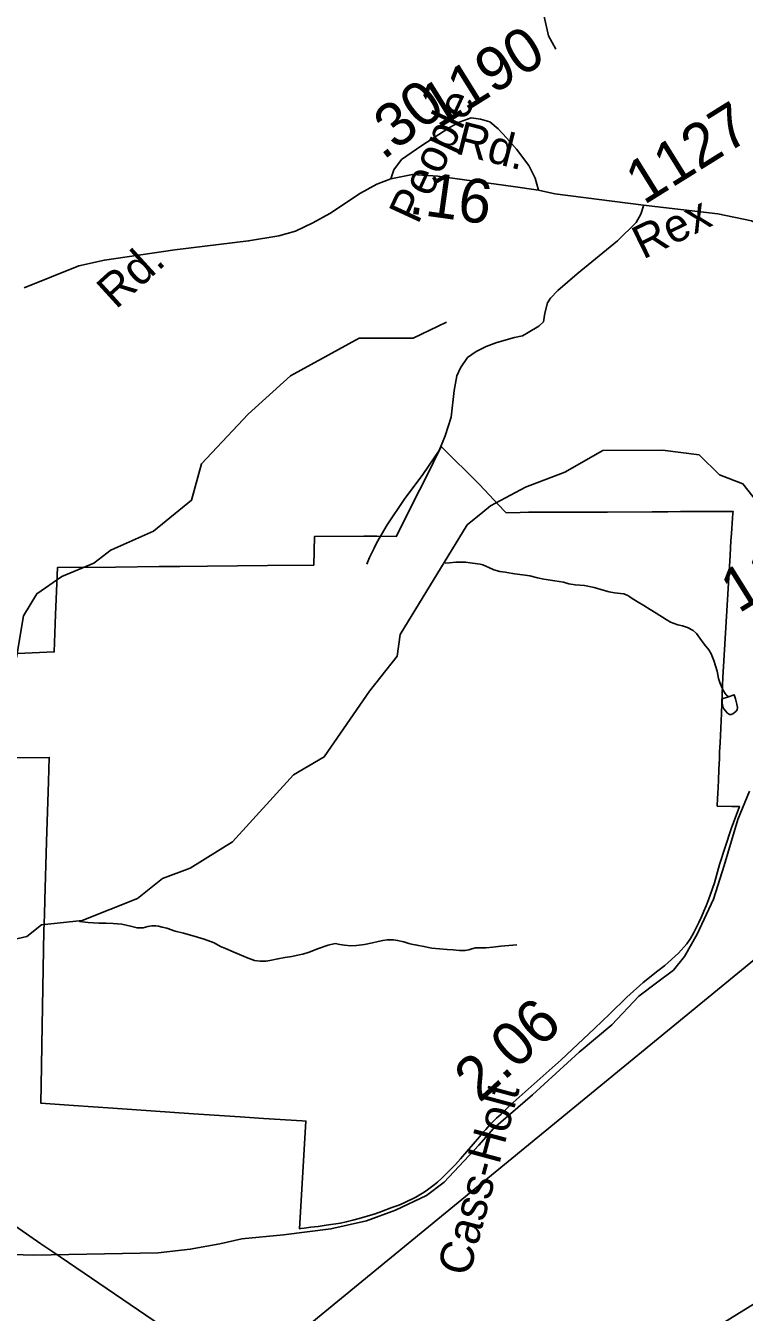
# Model space of a CAD drawing. Extents: x 2001466 to 31450019, y -30647475 to 847247.
# Drawn here: x 2032407 to 2036512, y 671580 to 678927 of the extents above; entities that cross this region are included whole.
import ezdxf

# ---------------------------------------------------------------- set-up
doc = ezdxf.new("R2010")
doc.units = 0
for name, color, linetype in [('Exist Boundary Political City Limit New', 7, 'Continuous'), ('Exist Hydrographic Creek Single Shore', 7, 'Continuous'), ('Exist Hydrographic Misc Water Feature', 7, 'Continuous'), ('Exist Road Non-System Type 51', 7, 'Continuous'), ('Exist Road Secondary Mileage Hundredths English Label', 7, 'Continuous'), ('Exist Road Secondary Type 51 Attributed', 7, 'Continuous'), ('Exist Road Secondary Type 51 Label', 7, 'Continuous'), ('Exist Road Secondary Type 51 Number Label', 7, 'Continuous'), ('Exist Utilities Electrical Transmission Line', 7, 'Continuous'), ('Map Preparation Boundary City Limit Buffer Line', 7, 'Continuous')]:
    doc.layers.add(name, color=color, linetype=linetype)

msp = doc.modelspace()

# ---------------------------------------------------------------- linework, layer by layer
at = {"layer": 'Exist Boundary Political City Limit New'}
for points in [[(2032150.1, 675331.9), (2032570.6, 675351.3), (2032577.6, 675564.2), (2032579.2, 675608.3), (2032581.2, 675652.5), (2032588.4, 675832.8), (2032920.9, 675835.7), (2033170.2, 675837.9), (2033288, 675838.9), (2033445, 675840.2), (2033616.8, 675842.8), (2033788.5, 675845.2), (2034053.1, 675846.8), (2034057.5, 676010.3), (2034338.1, 676011.2), (2034412.5, 676011), (2034523.8, 676010.7), (2034656.9, 676273.8), (2034692.4, 676345.8), (2034781.1, 676524.9), (2035000, 676306.8), (2035082.4, 676217.2), (2035101.6, 676197.2)], [(2035101.6, 676197.2), (2035151.1, 676145.9), (2035232.5, 676147.4), (2035279.9, 676148.2), (2035730.8, 676149.4), (2035985.9, 676151.8), (2036075, 676151.7), (2036147.2, 676153), (2036238.4, 676152.8), (2036354.1, 676153.6), (2036385, 676153.5), (2036447.4, 676153.2), (2036446.6, 676141.7), (2036444.8, 676114.5), (2036438.8, 676028), (2036435.9, 675985.7), (2036430.5, 675903.8), (2036389.4, 675204.8), (2036384.8, 675113.8), (2036382.8, 675057), (2036380.8, 675000), (2036373.2, 674832), (2036371, 674779.9), (2036369.9, 674753.5), (2036369.8, 674750.8), (2036369.4, 674742.4), (2036366.8, 674679.1), (2036364.1, 674617.3), (2036360.4, 674540.9), (2036359.1, 674515.2), (2036357.6, 674470.4), (2036440.8, 674469), (2036442.1, 674469), (2036483.6, 674469.1), (2036437.8, 674340.8), (2036370.8, 674137.8), (2036340.8, 674033.2), (2036330.1, 674000), (2036319, 673967), (2036306.9, 673934.3), (2036294.4, 673901.8), (2036281, 673869.7), (2036267, 673837.8), (2036252.2, 673806.2), (2036237, 673775), (2036220.8, 673744.1), (2036204.2, 673713.5), (2036184.5, 673683.5), (2036136.5, 673630.5), (2036057.2, 673561.1), (2036018.1, 673528.9), (2035935, 673463.4), (2035841.5, 673379.3), (2035743.8, 673284.9), (2035656.2, 673200.5), (2035465.6, 673022.3), (2035175.2, 672761.7), (2035123.8, 672712.1), (2035097.2, 672688), (2035071.5, 672663), (2035059, 672650.1), (2035034.8, 672623.6), (2035023, 672610), (2035000, 672582.1), (2034890.5, 672455.7), (2034861.5, 672424.3), (2034837.6, 672399), (2034786.2, 672348.5), (2034759.6, 672323.8), (2034741.1, 672308.4), (2034701.9, 672278.5), (2034682.9, 672265.9), (2034663.5, 672254.1), (2034635.1, 672237.6), (2034569.6, 672204.4), (2034538.2, 672191.7), (2034498, 672177.5), (2034439.6, 672155.6), (2034403.4, 672142.7), (2034312.9, 672115), (2034276.8, 672105.4), (2034238, 672095.6), (2034205.6, 672089.5), (2034124, 672076.8), (2034078.8, 672070.1), (2034035.8, 672065.3), (2033998.1, 672059.7), (2033978.5, 672058), (2033971.2, 672056.9), (2034007.8, 672671.5), (2033987.2, 672672.8), (2033765.9, 672686.6), (2033631.9, 672695.6), (2033365.2, 672713.5), (2032904.9, 672745.6), (2032679.5, 672761.1), (2032494.5, 672773.8), (2032498.1, 672982.8), (2032499.9, 673106.6), (2032511.4, 673758.1)], [(2032511.4, 673758.1), (2032513.8, 673848.8), (2032516.1, 673935.4), (2032526, 674266.1), (2032537, 674611.6), (2032542, 674748.9), (2032335.8, 674746.7)]]:
    msp.add_lwpolyline(points, dxfattribs=at)
at = {"layer": 'Exist Hydrographic Creek Single Shore'}
msp.add_lwpolyline([(2036129.8, 669704.3), (2036140.5, 669762), (2036131.5, 669844.3), (2036073.5, 669937.3), (2036056.5, 670052.5), (2035998.6, 670145.5), (2035998.6, 670253.8), (2035856.5, 670420.7), (2035864.5, 670561.7), (2036114.5, 671120.9), (2036272.6, 671393.3), (2036364.7, 671503), (2036639.6, 671671.3), (2036722.7, 671751.6), (2036905.6, 671826.6), (2037038.7, 672053.6), (2037113.7, 672235.8), (2037146.5, 672428.7), (2037236.1, 672453.3)], dxfattribs=at)
at = {"layer": 'Exist Hydrographic Misc Water Feature'}
msp.add_line((2032896.7, 675934.3), (2033137.7, 676040.6), dxfattribs=at)
for points in [[(2035435.8, 678792.5), (2035393.7, 678868.9), (2035318.9, 679201.7), (2035210.8, 679325.4), (2034976.9, 679451.5), (2034768.9, 679491.8), (2034376.9, 679466.9), (2034276.8, 679492), (2033843.9, 679408.9), (2033343.8, 679209), (2033026.8, 679274.6), (2032685.8, 679307.7), (2032218.9, 679382.8), (2031902.9, 679356.5), (2031718.8, 679291.3), (2031568.9, 679182.8), (2031377.8, 679157.2), (2031260.9, 679107), (2030952.9, 679090.3), (2030835.8, 679122.2), (2030419.8, 679097.8), (2030169.8, 678981.5), (2029908.9, 678947.4)], [(2033137.7, 676040.6), (2033353.7, 676216.6), (2033411.7, 676425.3), (2033678.7, 676708.7), (2033919.8, 676926.9), (2034311.9, 677142.1), (2034619.9, 677142.3), (2034811.8, 677233.6)], [(2035018.7, 676149.9), (2035061.8, 676185.1), (2035261.7, 676292.6), (2035486.8, 676376.7), (2035703.8, 676500.2), (2036044.8, 676503.1), (2036253.7, 676475.9), (2036369.8, 676362), (2036503.7, 676310.1), (2036653.8, 676120)], [(2031871.5, 673621.6), (2031938.6, 673617.3), (2032413.7, 673725.7), (2032496.8, 673792.9), (2032730.7, 673817.7), (2033046.7, 673942.5), (2033188.6, 674057.8), (2033346.7, 674116.9), (2033588.7, 674266.2), (2033937.7, 674649.5), (2034112.8, 674750.9), (2034370.7, 675126.3), (2034529.6, 675326.5), (2034545.6, 675450.9), (2034928.7, 676076.4), (2035018.7, 676149.9)], [(2032001.4, 674668.6), (2032013.7, 674691.9), (2032038.7, 674783.3), (2032037.6, 675016.2), (2032262.8, 675192.1), (2032354.7, 675318.2), (2032395.7, 675556.9), (2032470.7, 675683.4), (2032612.8, 675782.2), (2032795.7, 675857.2), (2032895.8, 675933.9), (2032896.7, 675934.3)], [(2034803.6, 675857.4), (2034828.2, 675859.4), (2034864.3, 675863.5), (2034888.3, 675863), (2034920.3, 675863.2), (2034960.3, 675858.3), (2035002.3, 675851.7), (2035018.1, 675847.3), (2035052.3, 675833.5), (2035082.1, 675819.7), (2035116.1, 675810), (2035146.2, 675806.1), (2035188.1, 675799.5), (2035230.3, 675792.1), (2035260, 675789.8), (2035286.3, 675786.1), (2035330.2, 675773.6), (2035366.3, 675766.4), (2035430.2, 675756), (2035478.4, 675748.5), (2035510.4, 675740.5), (2035546.3, 675734.8), (2035598.4, 675730.5), (2035654.1, 675718.7), (2035706.2, 675702.9), (2035739.7, 675694.8), (2035770.4, 675688.5), (2035804.2, 675684.5), (2035824.3, 675683.2), (2035846.3, 675673), (2035858.2, 675665.4), (2035872.3, 675655.2), (2035905.3, 675634.9), (2035938.6, 675615.3), (2035974.4, 675593.3), (2036008.5, 675571.3), (2036064.7, 675535.7), (2036090.5, 675521.2), (2036132.5, 675505.5), (2036158.6, 675499.3), (2036186.7, 675489.7), (2036220.5, 675473.4), (2036238.8, 675455.8), (2036258.6, 675430), (2036282.6, 675395.9), (2036308.7, 675363.4), (2036322.8, 675340.1), (2036338.8, 675302.1), (2036356.9, 675240.2), (2036365.1, 675199.8), (2036372.9, 675175.9), (2036385.2, 675143.6), (2036393.2, 675127.9), (2036403, 675113.7), (2036409.1, 675106.3), (2036421, 675094.5)], [(2036421, 675094.5), (2036453.2, 675106.1), (2036461, 675083.8), (2036468.6, 675053.3), (2036473.1, 675034.4), (2036471.3, 675020.5), (2036463.3, 675010), (2036455.3, 675004.4), (2036447.3, 674998), (2036437.4, 674994.1), (2036427.4, 674994.3), (2036415.3, 675001.9), (2036403.4, 675016.1), (2036391.1, 675031.9), (2036385.2, 675058.3), (2036385.2, 675069.8), (2036385.2, 675082.1), (2036421, 675094.5)], [(2035211.8, 673677.9), (2035121.8, 673669.9), (2035075.9, 673664.3), (2035035.9, 673661.8), (2035005.8, 673661.6), (2034976.9, 673661.4), (2034955.7, 673656), (2034937.9, 673649.8), (2034915.8, 673645.4), (2034886, 673646), (2034849.9, 673650), (2034813.8, 673651.5), (2034770, 673655.7), (2034727.7, 673659), (2034682, 673668.9), (2034641.6, 673677.2), (2034611.9, 673681.1), (2034595.9, 673685.5), (2034567.8, 673695.1), (2034531.9, 673703.2), (2034508.5, 673706.2), (2034485.8, 673706.6), (2034472, 673706.9), (2034447.8, 673703.3), (2034420.1, 673697.3), (2034388, 673690.5), (2034342, 673680.8), (2034295.9, 673674.4), (2034264.1, 673672.6), (2034228, 673676.6), (2034202, 673680.4), (2034175.7, 673685), (2034135.3, 673676.8), (2034080, 673656.6), (2034026.2, 673636.4), (2033990.1, 673624), (2033970.3, 673620.2), (2033928.2, 673612.1), (2033888.2, 673606.4), (2033848.3, 673598.1), (2033811.3, 673590.7), (2033780.2, 673585.6), (2033745.7, 673584.6), (2033714.4, 673589.4), (2033668.2, 673605.9), (2033652.2, 673613.6), (2033592.1, 673637.8), (2033548.3, 673657.6), (2033520, 673669.6), (2033483.3, 673689.2), (2033426.3, 673710.9), (2033370.3, 673726.8), (2033308.1, 673745.3), (2033262, 673756.9), (2033214, 673772.6), (2033186.8, 673779.7), (2033166, 673785.1), (2033150.1, 673787), (2033128.1, 673786.7), (2033104.1, 673783.1), (2033078.1, 673774.5), (2033044, 673774.4), (2033006.1, 673784.2), (2032956.1, 673796.7), (2032906, 673800.2), (2032867.3, 673801.8), (2032824.2, 673801.9), (2032764.1, 673806.4), (2032714.5, 673812.3)]]:
    msp.add_lwpolyline(points, dxfattribs=at)
at = {"layer": 'Exist Road Non-System Type 51'}
for points in [[(2035938.3, 677903.5), (2035921.8, 677851.6), (2035895.1, 677804), (2035787.9, 677699.3), (2035557.5, 677510), (2035446.3, 677415.4), (2035405.8, 677371.9), (2035387.5, 677344), (2035372.7, 677286.3), (2035364.1, 677236.3), (2035337.8, 677210.6), (2035277.4, 677175.5), (2035245.2, 677155.7), (2035199, 677146.3), (2035098.6, 677117.5), (2035038.4, 677094.3), (2034980, 677066.9), (2034931.7, 677031.5), (2034890.9, 676974.1), (2034870.4, 676928.3), (2034855.3, 676844.4), (2034837.3, 676690.8), (2034804.2, 676585), (2034769.1, 676501.5), (2034675.5, 676364.6), (2034569.6, 676222), (2034471.8, 676077.1), (2034412.6, 675975.7), (2034397.4, 675944.1)], [(2034397.4, 675944.1), (2034371.6, 675890.4), (2034355.1, 675852.5)]]:
    msp.add_lwpolyline(points, dxfattribs=at)
at = {"layer": 'Exist Road Secondary Type 51 Attributed'}
for points in [[(2035335.5, 677987), (2035317.9, 678056.8), (2035281.3, 678128.1), (2035210, 678222.6), (2035153.6, 678287.5), (2035105.7, 678338.3), (2035057.7, 678377.8), (2035004.2, 678393.3), (2034951.1, 678401.1), (2034888.7, 678378.8), (2034831.2, 678346.6), (2034670.1, 678242.6), (2034554.1, 678162.3), (2034509.5, 678104.3), (2034492.8, 678052.9)], [(2034492.8, 678052.9), (2034412.5, 678021.7), (2034318.8, 677970.4), (2034144.8, 677854.3), (2034046.7, 677800.7), (2033948.5, 677753.9), (2033852.6, 677727.1), (2033680.6, 677698), (2033258.3, 677647.3), (2032857.2, 677588.1), (2032710.5, 677556.4), (2032399.5, 677429.1)], [(2035335.5, 677987), (2035192, 678008.3), (2034761.6, 678068.5), (2034616.6, 678077.5), (2034492.8, 678052.9)], [(2037795.3, 676728.2), (2037668.7, 676828.6), (2037406.9, 677027.2), (2037163, 677244.8), (2036937.1, 677511), (2036806.3, 677654.7), (2036698.6, 677743.4), (2036552.9, 677813.1), (2036360.5, 677852), (2035935.2, 677901.6), (2035429.8, 677967.7), (2035335.5, 677987)], [(2036541.3, 674555.4), (2036475.8, 674394.8), (2036397.7, 674130.7), (2036336.5, 673938.5), (2036242.6, 673739.9), (2036170.8, 673611), (2036107.4, 673532.8), (2036018.8, 673467.3), (2035909, 673384.9), (2035754.9, 673222.3), (2035568, 673065.9), (2035302, 672820.9), (2035080.3, 672628.6), (2034995.9, 672533.5), (2034798.5, 672322.3), (2034697.1, 672246.2), (2034519.8, 672163.8), (2034353, 672102.5), (2034150.3, 672056.1), (2033880.1, 672022.3), (2033641.5, 671999), (2033517, 671971.6), (2033347, 671939.9), (2033163.3, 671918.7), (2032449.7, 671906.1), (2031701.3, 671931.4)]]:
    msp.add_lwpolyline(points, dxfattribs=at)
at = {"layer": 'Exist Utilities Electrical Transmission Line'}
msp.add_line((2033639.2, 671192.9), (2032563, 671924.3), dxfattribs=at)
for points in [[(2037744.9, 674528.5), (2037236, 674141.1), (2033639.2, 671192.9)], [(2032563, 671924.3), (2032494.6, 671970.8), (2030876.5, 673096.5)]]:
    msp.add_lwpolyline(points, dxfattribs=at)
at = {"layer": 'Map Preparation Boundary City Limit Buffer Line'}
for points in [[(2032150.1, 675331.9), (2032570.6, 675351.3), (2032577.6, 675564.2), (2032579.2, 675608.3), (2032581.2, 675652.5), (2032588.4, 675832.8), (2032920.9, 675835.7), (2033170.2, 675837.9), (2033288, 675838.9), (2033445, 675840.2), (2033616.8, 675842.8), (2033788.5, 675845.2), (2034053.1, 675846.8), (2034057.5, 676010.3), (2034338.1, 676011.2), (2034412.5, 676011), (2034523.8, 676010.7), (2034656.9, 676273.8), (2034692.4, 676345.8), (2034781.1, 676524.9), (2035000, 676306.8), (2035082.4, 676217.2), (2035101.6, 676197.2)], [(2035101.6, 676197.2), (2035151.1, 676145.9), (2035232.5, 676147.4), (2035279.9, 676148.2), (2035730.8, 676149.4), (2035985.9, 676151.8), (2036075, 676151.7), (2036147.2, 676153), (2036238.4, 676152.8), (2036354.1, 676153.6), (2036385, 676153.5), (2036447.4, 676153.2), (2036446.6, 676141.7), (2036444.8, 676114.5), (2036438.8, 676028), (2036435.9, 675985.7), (2036430.5, 675903.8), (2036389.4, 675204.8), (2036384.8, 675113.8), (2036382.8, 675057), (2036380.8, 675000), (2036373.2, 674832), (2036371, 674779.9), (2036369.9, 674753.5), (2036369.8, 674750.8), (2036369.4, 674742.4), (2036366.8, 674679.1), (2036364.1, 674617.3), (2036360.4, 674540.9), (2036359.1, 674515.2), (2036357.6, 674470.4), (2036440.8, 674469), (2036442.1, 674469), (2036483.6, 674469.1), (2036437.8, 674340.8), (2036370.8, 674137.8), (2036340.8, 674033.2), (2036330.1, 674000), (2036319, 673967), (2036306.9, 673934.3), (2036294.4, 673901.8), (2036281, 673869.7), (2036267, 673837.8), (2036252.2, 673806.2), (2036237, 673775), (2036220.8, 673744.1), (2036204.2, 673713.5), (2036184.5, 673683.5), (2036136.5, 673630.5), (2036057.2, 673561.1), (2036018.1, 673528.9), (2035935, 673463.4), (2035841.5, 673379.3), (2035743.8, 673284.9), (2035656.2, 673200.5), (2035465.6, 673022.3), (2035175.2, 672761.7), (2035123.8, 672712.1), (2035097.2, 672688), (2035071.5, 672663), (2035059, 672650.1), (2035034.8, 672623.6), (2035023, 672610), (2035000, 672582.1), (2034890.5, 672455.7), (2034861.5, 672424.3), (2034837.6, 672399), (2034786.2, 672348.5), (2034759.6, 672323.8), (2034741.1, 672308.4), (2034701.9, 672278.5), (2034682.9, 672265.9), (2034663.5, 672254.1), (2034635.1, 672237.6), (2034569.6, 672204.4), (2034538.2, 672191.7), (2034498, 672177.5), (2034439.6, 672155.6), (2034403.4, 672142.7), (2034312.9, 672115), (2034276.8, 672105.4), (2034238, 672095.6), (2034205.6, 672089.5), (2034124, 672076.8), (2034078.8, 672070.1), (2034035.8, 672065.3), (2033998.1, 672059.7), (2033978.5, 672058), (2033971.2, 672056.9), (2034007.8, 672671.5), (2033987.2, 672672.8), (2033765.9, 672686.6), (2033631.9, 672695.6), (2033365.2, 672713.5), (2032904.9, 672745.6), (2032679.5, 672761.1), (2032494.5, 672773.8), (2032498.1, 672982.8), (2032499.9, 673106.6), (2032511.4, 673758.1)], [(2032511.4, 673758.1), (2032513.8, 673848.8), (2032516.1, 673935.4), (2032526, 674266.1), (2032537, 674611.6), (2032542, 674748.9), (2032335.8, 674746.7)]]:
    msp.add_lwpolyline(points, dxfattribs=at)

# ---------------------------------------------------------------- texts
at = {"layer": 'Exist Road Secondary Mileage Hundredths English Label'}
for s, rotation, p in [('.30', 37.76594, (2034448.8, 678155.5)), ('.16', 352.03212, (2034589.9, 677855.9)), ('2.06', 42.31439, (2034999.4, 672772))]:
    msp.add_text(s, height=250, rotation=rotation, dxfattribs=at).set_placement(p)
at = {"layer": 'Exist Road Secondary Type 51 Label'}
for s, rotation, p in [('People', 65.25304, (2034647.5, 677787.4)), ('Rd.', 345.64484, (2034854.9, 678199)), ('Rex', 26.11263, (2035933.5, 677590.2)), ('Rd.', 42.33862, (2032923.1, 677303.6)), ('Cass-Holt', 74.94016, (2034939.3, 671778.2))]:
    msp.add_text(s, height=190, rotation=rotation, dxfattribs=at).set_placement(p)
at = {"layer": 'Exist Road Secondary Type 51 Number Label'}
for s, p in [('1190', (2034761.1, 678334.6)), ('1127', (2035938, 677900.4)), ('1116', (2036479.9, 675567.9))]:
    msp.add_text(s, height=250, rotation=31.91803, dxfattribs=at).set_placement(p)

doc.saveas('drawing.dxf')
